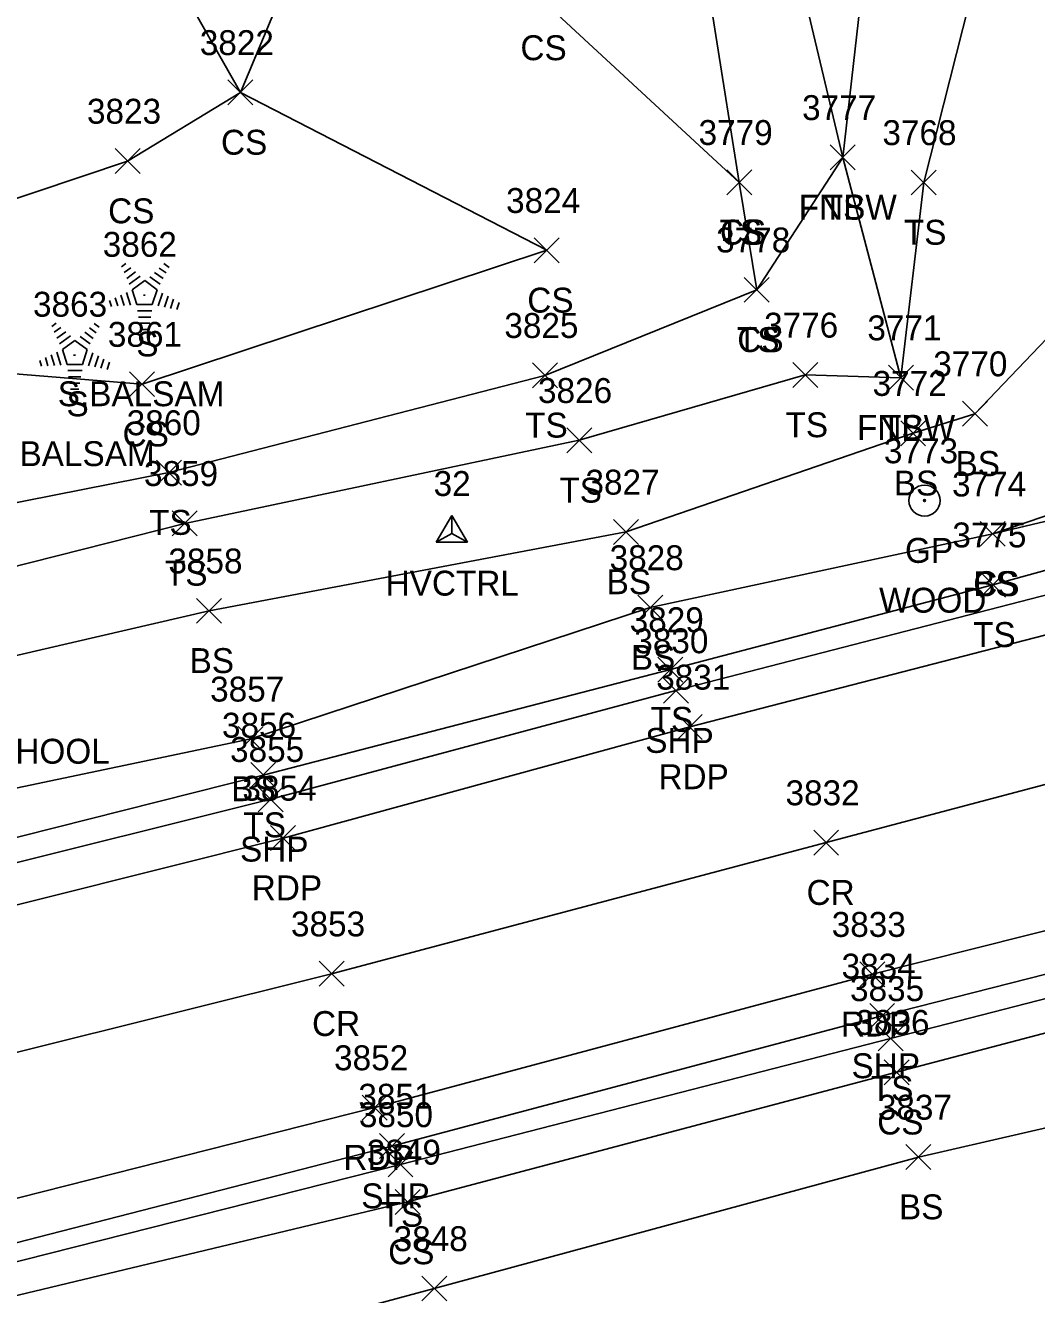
# Model space of a CAD drawing. Extents: x 1520648 to 1523413, y 732854 to 735518.
# Drawn here: x 1521175.5 to 1521256.7, y 733505.9 to 733607.8 of the extents above; entities that cross this region are included whole.
import ezdxf

# ---------------------------------------------------------------- set-up
doc = ezdxf.new("R2010")
doc.units = 0
for name, color, linetype in [('C_A', 7, 'Continuous'), ('C_I', 7, 'Continuous'), ('CPSM', 7, 'Continuous'), ('L_A', 7, 'Continuous'), ('L_C', 7, 'Continuous'), ('L_I', 7, 'Continuous'), ('L_TIC', 7, 'Continuous'), ('LELB', 7, 'Continuous'), ('LFNC', 7, 'Continuous'), ('LTC', 7, 'Continuous'), ('P_A', 7, 'Continuous'), ('P_I', 7, 'Continuous'), ('P_TIC', 7, 'Continuous'), ('PET', 7, 'Continuous'), ('PRC', 7, 'Continuous'), ('PSP', 7, 'Continuous'), ('R_A', 7, 'Continuous'), ('R_C', 7, 'Continuous'), ('R_I', 7, 'Continuous'), ('RGP', 7, 'Continuous'), ('S_C', 7, 'Continuous')]:
    doc.layers.add(name, color=color, linetype=linetype)

msp = doc.modelspace()

# ---------------------------------------------------------------- linework, layer by layer
at = {"layer": 'CPSM'}
for p, q in [((1521208.5, 733566.28), (1521209.75, 733568.44)), ((1521211, 733566.28), (1521209.75, 733568.44)), ((1521209.75, 733567), (1521209.75, 733568.44)), ((1521208.5, 733566.28), (1521209.75, 733567)), ((1521209.75, 733567), (1521209.75, 733567)), ((1521209.75, 733567), (1521211, 733566.28)), ((1521208.5, 733566.28), (1521211, 733566.28))]:
    msp.add_line(p, q, dxfattribs=at)
at = {"layer": 'L_TIC'}
for points in [[(1521191.78, 733601.41), (1521193.78, 733603.41)], [(1521193.78, 733601.41), (1521191.78, 733603.41)], [(1521191.78, 733601.41), (1521193.78, 733603.41)], [(1521193.78, 733601.41), (1521191.78, 733603.41)], [(1521182.72, 733595.9), (1521184.72, 733597.9)], [(1521184.72, 733595.9), (1521182.72, 733597.9)], [(1521240.13, 733596.19), (1521242.13, 733598.19)], [(1521242.13, 733596.19), (1521240.13, 733598.19)], [(1521240.13, 733596.19), (1521242.13, 733598.19)], [(1521242.13, 733596.19), (1521240.13, 733598.19)], [(1521231.83, 733594.19), (1521233.83, 733596.19)], [(1521233.83, 733594.19), (1521231.83, 733596.19)], [(1521231.83, 733594.19), (1521233.83, 733596.19)], [(1521233.83, 733594.19), (1521231.83, 733596.19)], [(1521246.63, 733594.18), (1521248.63, 733596.18)], [(1521248.63, 733594.18), (1521246.63, 733596.18)], [(1521216.37, 733588.73), (1521218.37, 733590.73)], [(1521218.37, 733588.73), (1521216.37, 733590.73)], [(1521233.23, 733585.56), (1521235.23, 733587.56)], [(1521235.23, 733585.56), (1521233.23, 733587.56)], [(1521233.23, 733585.56), (1521235.23, 733587.56)], [(1521235.23, 733585.56), (1521233.23, 733587.56)], [(1521216.23, 733578.69), (1521218.23, 733580.69)], [(1521218.23, 733578.69), (1521216.23, 733580.69)], [(1521237.13, 733578.72), (1521239.13, 733580.72)], [(1521239.13, 733578.72), (1521237.13, 733580.72)], [(1521237.13, 733578.72), (1521239.13, 733580.72)], [(1521239.13, 733578.72), (1521237.13, 733580.72)], [(1521183.88, 733577.98), (1521185.88, 733579.98)], [(1521185.88, 733577.98), (1521183.88, 733579.98)], [(1521244.81, 733578.5), (1521246.81, 733580.5)], [(1521246.81, 733578.5), (1521244.81, 733580.5)], [(1521244.81, 733578.5), (1521246.81, 733580.5)], [(1521246.81, 733578.5), (1521244.81, 733580.5)], [(1521250.75, 733575.61), (1521252.75, 733577.61)], [(1521252.75, 733575.61), (1521250.75, 733577.61)], [(1521218.98, 733573.47), (1521220.98, 733575.47)], [(1521220.98, 733573.47), (1521218.98, 733575.47)], [(1521245.79, 733574.04), (1521247.79, 733576.04)], [(1521247.79, 733574.04), (1521245.79, 733576.04)], [(1521186.04, 733570.88), (1521188.04, 733572.88)], [(1521188.04, 733570.88), (1521186.04, 733572.88)], [(1521187.31, 733566.8), (1521189.31, 733568.8)], [(1521189.31, 733566.8), (1521187.31, 733568.8)], [(1521222.74, 733566.11), (1521224.74, 733568.11)], [(1521224.74, 733566.11), (1521222.74, 733568.11)], [(1521252.17, 733565.96), (1521254.17, 733567.96)], [(1521254.17, 733565.96), (1521252.17, 733567.96)], [(1521252.17, 733565.96), (1521254.17, 733567.96)], [(1521254.17, 733565.96), (1521252.17, 733567.96)], [(1521252.19, 733561.87), (1521254.19, 733563.87)], [(1521254.19, 733561.87), (1521252.19, 733563.87)], [(1521189.26, 733559.78), (1521191.26, 733561.78)], [(1521191.26, 733559.78), (1521189.26, 733561.78)], [(1521224.68, 733560.04), (1521226.68, 733562.04)], [(1521226.68, 733560.04), (1521224.68, 733562.04)], [(1521226.3, 733555.06), (1521228.3, 733557.06)], [(1521228.3, 733555.06), (1521226.3, 733557.06)], [(1521192.61, 733549.49), (1521194.61, 733551.49)], [(1521194.61, 733549.49), (1521192.61, 733551.49)], [(1521193.61, 733546.59), (1521195.61, 733548.59)], [(1521195.61, 733546.59), (1521193.61, 733548.59)], [(1521243.98, 733525.43), (1521245.98, 733527.43)], [(1521245.98, 733525.43), (1521243.98, 733527.43)], [(1521244.46, 733522.72), (1521246.46, 733524.72)], [(1521246.46, 733522.72), (1521244.46, 733524.72)], [(1521246.21, 733515.91), (1521248.21, 733517.91)], [(1521248.21, 733515.91), (1521246.21, 733517.91)], [(1521204.63, 733515.31), (1521206.63, 733517.31)], [(1521206.63, 733515.31), (1521204.63, 733517.31)], [(1521205.2, 733512.3), (1521207.2, 733514.3)], [(1521207.2, 733512.3), (1521205.2, 733514.3)], [(1521207.34, 733505.35), (1521209.34, 733507.35)], [(1521209.34, 733505.35), (1521207.34, 733507.35)]]:
    msp.add_lwpolyline(points, dxfattribs=at)
at = {"layer": 'LELB'}
for points in [[(1521391.43, 733715.08), (1521395.91, 733684.5), (1521401.54, 733667.87), (1521402.17, 733661.87), (1521404.53, 733642.09), (1521399.77, 733626.22), (1521393.85, 733615.3), (1521389.77, 733604.49), (1521375.57, 733598.87), (1521346.27, 733591.74), (1521295.03, 733576.88), (1521253.17, 733566.96), (1521225.68, 733561.04), (1521193.61, 733550.49), (1521146.45, 733540.58), (1521095.03, 733527.62), (1521049.04, 733515.84), (1521035.57, 733513.93), (1521028.78, 733520.1), (1521023.54, 733528.05)], [(1521303.7, 733691.16), (1521292.17, 733675.26), (1521282.86, 733655.73), (1521276.05, 733641.95), (1521253.4, 733617.93), (1521247.63, 733595.18), (1521245.81, 733579.5), (1521238.13, 733579.72)], [(1521232.83, 733595.19), (1521226.95, 733632.16), (1521222.2, 733655.49), (1521215.44, 733677.45)], [(1521194.85, 733670.49), (1521200.05, 733647.16), (1521200.79, 733621.57), (1521192.78, 733602.41), (1521183.72, 733596.9), (1521142.48, 733583.05)], [(1521408.35, 733642.84), (1521405.18, 733625.46), (1521399.57, 733613.48), (1521391.63, 733601.72), (1521376.47, 733596.39), (1521348.79, 733589.01), (1521295.73, 733574.6), (1521253.19, 733562.87), (1521227.3, 733556.06), (1521194.61, 733547.59), (1521147.2, 733535.61), (1521095.64, 733522.47), (1521051.1, 733511.97), (1521036.15, 733508.39), (1521030.07, 733511.16), (1521025.66, 733517.9), (1521023.54, 733528.05), (1521020.72, 733532.96)], [(1521234.23, 733586.56), (1521232.83, 733595.19), (1521216.82, 733610), (1521200.79, 733621.57), (1521190.98, 733627.4)], [(1521399.77, 733626.22), (1521380.58, 733619.54), (1521369.47, 733614.32), (1521340.24, 733608.92), (1521290.49, 733592.57), (1521261.52, 733586.86), (1521251.75, 733576.61), (1521246.79, 733575.04), (1521223.74, 733567.11), (1521190.26, 733560.78), (1521150.76, 733551.63), (1521094.3, 733531.11), (1521048.48, 733523.17)], [(1521184.69, 733616.71), (1521192.78, 733602.41), (1521217.37, 733589.73), (1521184.88, 733578.98), (1521162.14, 733580.83), (1521142.48, 733583.05), (1521128.66, 733582.98), (1521087.89, 733569.72), (1521053.9, 733563.3), (1521052.17, 733564.55), (1521030.36, 733545.47), (1521029.15, 733537.02), (1521035.71, 733530.26), (1521048.48, 733523.17)], [(1521243.24, 733615.61), (1521241.13, 733597.19)], [(1521241.13, 733597.19), (1521234.23, 733586.56), (1521217.23, 733579.69), (1521187.04, 733571.88), (1521147.88, 733564.16), (1521091.99, 733549.92), (1521052.78, 733540.46), (1521033.08, 733539.76)], [(1521346.27, 733591.74), (1521293.71, 733580.75), (1521253.17, 733566.96)], [(1521238.13, 733579.72), (1521219.98, 733574.47), (1521188.31, 733567.8), (1521149.2, 733557.89), (1521094.65, 733537.52)], [(1521446.76, 733575.98), (1521399.64, 733563.42), (1521368.02, 733555.68), (1521310.83, 733539.58), (1521307.98, 733540.2), (1521245.46, 733523.72), (1521206.2, 733513.3), (1521154.14, 733500.83), (1521129.34, 733494.19)], [(1521367.26, 733558.11), (1521307.77, 733542.6), (1521244.98, 733526.43), (1521205.63, 733516.31), (1521153.31, 733503.05), (1521110.07, 733490.11), (1521103.61, 733488.92)], [(1521370.39, 733548.57), (1521314.23, 733532.31), (1521247.21, 733516.91), (1521208.34, 733506.35), (1521156.26, 733492.33), (1521131.75, 733483.81)]]:
    msp.add_lwpolyline(points, dxfattribs=at)
at = {"layer": 'LFNC'}
msp.add_lwpolyline([(1521245.81, 733579.5), (1521241.13, 733597.19), (1521235, 733623), (1521230.67, 733640.6), (1521228.27, 733652.03), (1521221.94, 733677.31), (1521218.73, 733690.3)], dxfattribs=at)
at = {"layer": 'LTC'}
for p, q in [((1521183.23, 733588.41), (1521183.59, 733588.67)), ((1521183.44, 733587.95), (1521183.97, 733588.33)), ((1521183.65, 733587.48), (1521184.35, 733587.99)), ((1521185.89, 733587.96), (1521186.57, 733587.46)), ((1521186.26, 733588.31), (1521186.81, 733587.91)), ((1521186.63, 733588.66), (1521187.05, 733588.35)), ((1521183.86, 733587.02), (1521184.74, 733587.66)), ((1521184.08, 733586.56), (1521185.1, 733587.3)), ((1521185.1, 733587.3), (1521186.09, 733586.57)), ((1521185.52, 733587.61), (1521186.33, 733587.02)), ((1521182.26, 733585.69), (1521182.42, 733585.23)), ((1521182.72, 733585.91), (1521182.93, 733585.26)), ((1521183.17, 733586.13), (1521183.45, 733585.29)), ((1521183.63, 733586.34), (1521183.96, 733585.32)), ((1521184.08, 733586.56), (1521184.47, 733585.37)), ((1521186.09, 733586.57), (1521185.7, 733585.37)), ((1521186.53, 733586.3), (1521186.19, 733585.26)), ((1521186.97, 733586.05), (1521186.69, 733585.17)), ((1521187.42, 733585.8), (1521187.18, 733585.07)), ((1521185.7, 733585.37), (1521184.47, 733585.37)), ((1521185.66, 733584.87), (1521184.52, 733584.87)), ((1521187.86, 733585.55), (1521187.68, 733584.98)), ((1521177.63, 733583.61), (1521177.99, 733583.87)), ((1521181.03, 733583.85), (1521181.45, 733583.55)), ((1521185.58, 733584.37), (1521184.59, 733584.37)), ((1521185.5, 733583.87), (1521184.66, 733583.87)), ((1521177.84, 733583.15), (1521178.37, 733583.53)), ((1521178.05, 733582.68), (1521178.76, 733583.19)), ((1521178.26, 733582.22), (1521179.14, 733582.85)), ((1521179.92, 733582.81), (1521180.73, 733582.22)), ((1521180.29, 733583.16), (1521180.97, 733582.66)), ((1521180.66, 733583.51), (1521181.21, 733583.11)), ((1521185.41, 733583.37), (1521184.74, 733583.37)), ((1521178.49, 733581.76), (1521179.5, 733582.5)), ((1521178.49, 733581.76), (1521178.87, 733580.57)), ((1521179.5, 733582.5), (1521180.49, 733581.77)), ((1521180.49, 733581.77), (1521180.1, 733580.57)), ((1521176.67, 733580.89), (1521176.82, 733580.42)), ((1521177.12, 733581.11), (1521177.33, 733580.46)), ((1521177.58, 733581.33), (1521177.85, 733580.49)), ((1521178.03, 733581.54), (1521178.36, 733580.52)), ((1521180.1, 733580.57), (1521178.87, 733580.57)), ((1521180.93, 733581.5), (1521180.59, 733580.46)), ((1521181.38, 733581.25), (1521181.09, 733580.36)), ((1521181.82, 733581), (1521181.58, 733580.27)), ((1521182.27, 733580.75), (1521182.08, 733580.17)), ((1521180.07, 733580.07), (1521178.92, 733580.07)), ((1521179.98, 733579.57), (1521178.99, 733579.57)), ((1521179.9, 733579.07), (1521179.07, 733579.07)), ((1521179.81, 733578.57), (1521179.14, 733578.57))]:
    msp.add_line(p, q, dxfattribs=at)
at = {"layer": 'P_TIC'}
for points in [[(1521226.74, 733553.37), (1521228.74, 733555.37)], [(1521228.74, 733553.37), (1521226.74, 733555.37)], [(1521227.86, 733550.45), (1521229.86, 733552.45)], [(1521229.86, 733550.45), (1521227.86, 733552.45)], [(1521194.21, 733544.64), (1521196.21, 733546.64)], [(1521196.21, 733544.64), (1521194.21, 733546.64)], [(1521195.2, 733541.53), (1521197.2, 733543.53)], [(1521197.2, 733541.53), (1521195.2, 733543.53)], [(1521238.8, 733541.16), (1521240.8, 733543.16)], [(1521240.8, 733541.16), (1521238.8, 733543.16)], [(1521199.1, 733530.63), (1521201.1, 733532.63)], [(1521201.1, 733530.63), (1521199.1, 733532.63)], [(1521242.51, 733530.59), (1521244.51, 733532.59)], [(1521244.51, 733530.59), (1521242.51, 733532.59)], [(1521243.3, 733527.24), (1521245.3, 733529.24)], [(1521245.3, 733527.24), (1521243.3, 733529.24)], [(1521202.56, 733519.88), (1521204.56, 733521.88)], [(1521204.56, 733519.88), (1521202.56, 733521.88)], [(1521203.94, 733516.79), (1521205.94, 733518.79)], [(1521205.94, 733516.79), (1521203.94, 733518.79)]]:
    msp.add_lwpolyline(points, dxfattribs=at)
at = {"layer": 'PET'}
for points in [[(1521359.51, 733585.39), (1521298.08, 733569.34), (1521228.86, 733551.45), (1521196.2, 733542.53), (1521147.39, 733530.28), (1521096.51, 733517.17), (1521058.61, 733507.66), (1520970.9, 733484.81), (1520924.79, 733472.7), (1520867.06, 733456.98), (1520832.23, 733448.09), (1520775.63, 733432.52), (1520733.45, 733421.44), (1520673.24, 733405.46)], [(1521365.83, 733563.19), (1521305.64, 733547.24), (1521243.51, 733531.59), (1521203.56, 733520.88), (1521152.14, 733507.85), (1521105.31, 733495.85), (1521097.86, 733494.19), (1521063.42, 733485.34), (1521018.35, 733473.43), (1520975.95, 733462.3), (1520931.61, 733450.37), (1520885.35, 733438.14), (1520856.88, 733430.56), (1520818.39, 733420.77), (1520780.83, 733410.61), (1520744.81, 733401.09), (1520678.56, 733383.16)]]:
    msp.add_lwpolyline(points, dxfattribs=at)
at = {"layer": 'PRC'}
msp.add_lwpolyline([(1521363.3, 733574.52), (1521301.52, 733558.53), (1521239.8, 733542.16), (1521200.1, 733531.63), (1521149.34, 733518.97), (1521098.13, 733505.5), (1521061.28, 733496.8), (1521014.81, 733484.07), (1520973.92, 733473.61), (1520928.9, 733461.35), (1520870.34, 733445.92), (1520824.04, 733433.72), (1520778.39, 733421.36), (1520737.02, 733410.36), (1520676.97, 733394.51)], dxfattribs=at)
at = {"layer": 'PSP'}
for points in [[(1521358.34, 733588.53), (1521296.5, 733572.12), (1521227.74, 733554.37), (1521195.21, 733545.64), (1521147.51, 733533.73), (1521095.86, 733520.25), (1521076.01, 733514.97), (1521056.93, 733511.88), (1521033.51, 733506.4), (1520966.21, 733488.2), (1520925.69, 733476.27), (1520866.08, 733460.02), (1520832.2, 733451.33), (1520773.75, 733436.48), (1520732.76, 733424.74), (1520671.96, 733408.83)], [(1521366.85, 733559.74), (1521307.16, 733544.25), (1521244.3, 733528.24), (1521204.94, 733517.79), (1521152.82, 733504.37), (1521106.57, 733492.89), (1521080.1, 733485.88), (1521063.46, 733481.98), (1521018.86, 733470.55), (1520976.52, 733459.1), (1520931.66, 733447.13), (1520886.57, 733435.14), (1520877.93, 733432.71), (1520850.75, 733426.02), (1520817.82, 733417.13), (1520781.5, 733407.41), (1520747.69, 733397.94), (1520743.14, 733395.11), (1520720.82, 733389.47), (1520716.87, 733390.02), (1520705.4, 733386.95), (1520679.31, 733380.34)]]:
    msp.add_lwpolyline(points, dxfattribs=at)
at = {"layer": 'RGP'}
msp.add_line((1521247.7, 733569.63), (1521247.7, 733569.63), dxfattribs=at)
for radius in [1.25, 0.0833]:
    msp.add_circle((1521247.7, 733569.63), radius, dxfattribs=at)

# ---------------------------------------------------------------- texts
at = {"layer": 'C_A'}
msp.add_text('HVCTRL', height=2, dxfattribs=at).set_placement((1521204.44, 733562))
at = {"layer": 'C_I'}
msp.add_text('32', height=2, dxfattribs=at).set_placement((1521208.29, 733570))
at = {"layer": 'L_A'}
for s, p in [('CS', (1521215.26, 733605)), ('CS', (1521215.26, 733605)), ('CS', (1521191.22, 733597.41)), ('CS', (1521191.22, 733597.41)), ('CS', (1521182.16, 733591.9)), ('FNBW', (1521237.6, 733592.19)), ('TS', (1521239.53, 733592.19)), ('TS', (1521231.24, 733590.19)), ('CS', (1521231.27, 733590.19)), ('TS', (1521246.04, 733590.18)), ('CS', (1521215.81, 733584.73)), ('S', (1521184.42, 733581.21)), ('TS', (1521232.64, 733581.56)), ('CS', (1521232.67, 733581.56)), ('S', (1521178.82, 733576.4)), ('TS', (1521215.64, 733574.69)), ('TS', (1521236.54, 733574.72)), ('TS', (1521236.54, 733574.72)), ('FNBW', (1521242.28, 733574.5)), ('TS', (1521244.22, 733574.5)), ('CS', (1521183.32, 733573.98)), ('BS', (1521250.19, 733571.61)), ('TS', (1521218.39, 733569.47)), ('BS', (1521245.23, 733570.04)), ('TS', (1521185.45, 733566.88)), ('TS', (1521186.72, 733562.8)), ('BS', (1521222.18, 733562.11)), ('CS', (1521251.61, 733561.96)), ('BS', (1521251.61, 733561.96)), ('TS', (1521251.6, 733557.87)), ('BS', (1521188.7, 733555.78)), ('BS', (1521224.12, 733556.04)), ('TS', (1521225.71, 733551.06)), ('BS', (1521192.05, 733545.49)), ('TS', (1521193.02, 733542.59)), ('TS', (1521243.39, 733521.43)), ('CS', (1521243.9, 733518.72)), ('TS', (1521204.04, 733511.31)), ('BS', (1521245.65, 733511.91)), ('CS', (1521204.64, 733508.3))]:
    msp.add_text(s, height=2, dxfattribs=at).set_placement(p)
at = {"layer": 'L_C'}
for p in [(1521178.12, 733577.21), (1521172.52, 733572.4)]:
    msp.add_text('S.BALSAM', height=2, dxfattribs=at).set_placement(p)
at = {"layer": 'L_I'}
for s, p in [('3822', (1521189.52, 733605.41)), ('3822', (1521189.52, 733605.41)), ('3777', (1521237.87, 733600.19)), ('3777', (1521237.87, 733600.19)), ('3823', (1521180.46, 733599.9)), ('3779', (1521229.56, 733598.19)), ('3779', (1521229.56, 733598.19)), ('3768', (1521244.32, 733598.18)), ('3824', (1521214.11, 733592.73)), ('3862', (1521181.73, 733589.21)), ('3778', (1521230.97, 733589.56)), ('3778', (1521230.97, 733589.56)), ('3863', (1521176.13, 733584.4)), ('3825', (1521213.97, 733582.69)), ('3776', (1521234.82, 733582.72)), ('3776', (1521234.82, 733582.72)), ('3861', (1521182.14, 733581.98)), ('3771', (1521243.11, 733582.5)), ('3771', (1521243.11, 733582.5)), ('3770', (1521248.4, 733579.61)), ('3772', (1521243.53, 733578.04)), ('3826', (1521216.67, 733577.47)), ('3860', (1521183.65, 733574.88)), ('3859', (1521185.04, 733570.8)), ('3827', (1521220.48, 733570.11)), ('3774', (1521249.91, 733569.96)), ('3774', (1521249.91, 733569.96)), ('3775', (1521249.93, 733565.87)), ('3858', (1521187, 733563.78)), ('3828', (1521222.42, 733564.04)), ('3829', (1521224.03, 733559.06)), ('3857', (1521190.35, 733553.49)), ('3856', (1521191.3, 733550.59)), ('3835', (1521241.72, 733529.43)), ('3836', (1521242.15, 733526.72)), ('3837', (1521243.95, 733519.91)), ('3850', (1521202.29, 733519.31)), ('3849', (1521202.93, 733516.3)), ('3848', (1521205.08, 733509.35))]:
    msp.add_text(s, height=2, dxfattribs=at).set_placement(p)
at = {"layer": 'LTC'}
for p in [(1521184.98, 733586.31), (1521179.38, 733581.51)]:
    msp.add_text('.', height=1.04, rotation=270, dxfattribs=at).set_placement(p)
at = {"layer": 'P_A'}
for s, p in [('SHP', (1521225.28, 733549.37)), ('RDP', (1521226.34, 733546.45)), ('SHP', (1521192.75, 733540.64)), ('RDP', (1521193.69, 733537.53)), ('CR', (1521238.23, 733537.16)), ('CR', (1521198.53, 733526.63)), ('RDP', (1521240.99, 733526.59)), ('SHP', (1521241.84, 733523.24)), ('RDP', (1521201.05, 733515.88)), ('SHP', (1521202.48, 733512.79))]:
    msp.add_text(s, height=2, dxfattribs=at).set_placement(p)
at = {"layer": 'P_I'}
for s, p in [('3830', (1521224.4, 733557.37)), ('3831', (1521226.16, 733554.45)), ('3855', (1521191.95, 733548.64)), ('3854', (1521192.94, 733545.53)), ('3832', (1521236.54, 733545.16)), ('3853', (1521196.84, 733534.63)), ('3833', (1521240.25, 733534.59)), ('3834', (1521241.04, 733531.24)), ('3852', (1521200.3, 733523.88)), ('3851', (1521202.25, 733520.79))]:
    msp.add_text(s, height=2, dxfattribs=at).set_placement(p)
at = {"layer": 'R_A'}
msp.add_text('GP', height=2, dxfattribs=at).set_placement((1521246.13, 733564.63))
at = {"layer": 'R_C'}
msp.add_text('WOOD', height=2, dxfattribs=at).set_placement((1521244.05, 733560.63))
at = {"layer": 'R_I'}
msp.add_text('3773', height=2, dxfattribs=at).set_placement((1521244.44, 733572.63))
at = {"layer": 'S_C'}
msp.add_text('GOOD SHEPARD PRESCHOOL', height=2, dxfattribs=at).set_placement((1521142.91, 733548.5))

doc.saveas('drawing.dxf')
